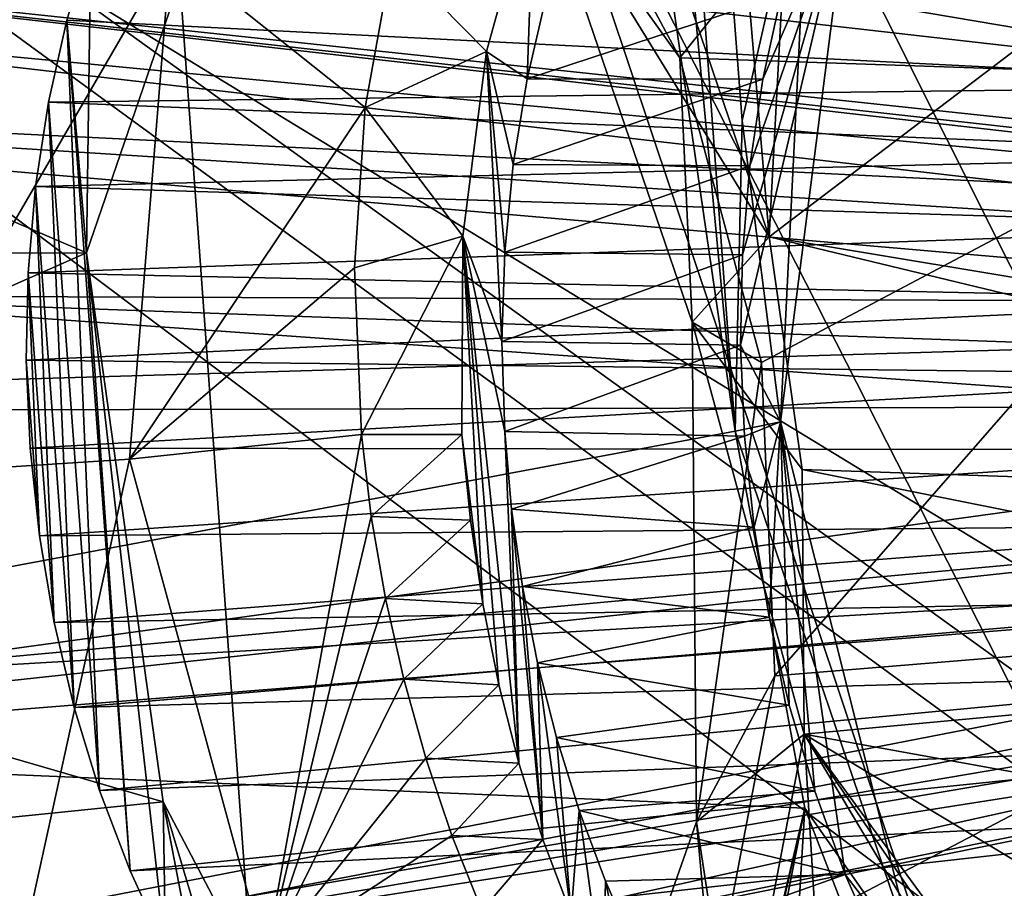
# Model space of a CAD drawing. Header units: metres. Extents: x -150 to 307, y -550 to 84.
# Tile 985 of 1056: x 224.26 to 226.19, y 18.38 to 20.08. Entities that reach past the tile are written whole.
import ezdxf

# ---------------------------------------------------------------- set-up
doc = ezdxf.new("R2010")
doc.units = ezdxf.units.M
doc.layers.add('solid_26006363', color=7, linetype='CONTINUOUS')

msp = doc.modelspace()

# ---------------------------------------------------------------- linework, layer by layer
at = {"layer": 'solid_26006363'}
for points in [[(224.38855, 36.556042, 903.392822), (225.663223, 19.275679, 901.310608), (223.958771, 37.117767, 903.122925)], [(224.092285, 30.085453, 901.63324), (223.958771, 37.117767, 903.122925), (225.663223, 19.275679, 901.310608)], [(224.38855, 36.556042, 903.392822), (225.676941, 19.886387, 901.406067), (225.663223, 19.275679, 901.310608)], [(224.38855, 36.556042, 903.392822), (225.810562, 20.471102, 901.616516), (225.676941, 19.886387, 901.406067)], [(207.210709, 32.490288, 894.447876), (226.584961, 17.939213, 905.5672), (226.852875, 18.152309, 905.862976)], [(207.210709, 32.490288, 894.447876), (226.910736, 18.299572, 905.940063), (226.584961, 17.939213, 905.5672)], [(207.210709, 32.490288, 894.447876), (226.852875, 18.152309, 905.862976), (226.910736, 18.299572, 905.940063)], [(226.778046, 17.647861, 937.837097), (222.933075, 25.208296, 934.411377), (239.744629, 31.175119, 944.098083)], [(224.092285, 30.085453, 901.63324), (225.663223, 19.275679, 901.310608), (222.456528, 18.67592, 898.201721)], [(224.341949, 23.315149, 909.80011), (218.879883, 29.627649, 905.655029), (219.742844, 18.088186, 904.527832)], [(225.729752, 19.657324, 908.498657), (225.209595, 25.788092, 908.960205), (226.005188, 24.801939, 909.59021)], [(225.449432, 20.482985, 908.332275), (225.209595, 25.788092, 908.960205), (225.729752, 19.657324, 908.498657)], [(212.583405, 8.932697, 928.192017), (222.933075, 25.208296, 934.411377), (226.778046, 17.647861, 937.837097)], [(223.751617, 20.514965, 937.392212), (226.639694, 18.755182, 939.571655), (228.739426, 24.961998, 940.542236)], [(225.729752, 19.657324, 908.498657), (226.005188, 24.801939, 909.59021), (230.220001, 23.066528, 913.714661)], [(222.264282, 19.957676, 907.211731), (224.341949, 23.315149, 909.80011), (219.742844, 18.088186, 904.527832)], [(222.264282, 19.957676, 907.211731), (222.72995, 20.260893, 907.713745), (224.341949, 23.315149, 909.80011)], [(223.666061, 19.542292, 908.542419), (224.341949, 23.315149, 909.80011), (223.269882, 20.103643, 908.226563)], [(224.341949, 23.315149, 909.80011), (223.360733, 15.51932, 907.733765), (225.049805, 13.582232, 909.23407)], [(223.770248, 18.789091, 908.54364), (223.360733, 15.51932, 907.733765), (224.341949, 23.315149, 909.80011)], [(223.666061, 19.542292, 908.542419), (223.770248, 18.789091, 908.54364), (224.341949, 23.315149, 909.80011)], [(226.156433, 17.899998, 910.859436), (224.341949, 23.315149, 909.80011), (225.049805, 13.582232, 909.23407)], [(226.576538, 18.857044, 911.422241), (229.28212, 20.740311, 914.562073), (224.341949, 23.315149, 909.80011)], [(226.156433, 17.899998, 910.859436), (226.576538, 18.857044, 911.422241), (224.341949, 23.315149, 909.80011)], [(228.336731, 19.224115, 911.134094), (225.729752, 19.657324, 908.498657), (230.220001, 23.066528, 913.714661)], [(226.181549, 20.992857, 905.580322), (226.185577, 20.796913, 905.555725), (226.766617, 19.968115, 906.018982)], [(226.198807, 20.980629, 905.595764), (226.181549, 20.992857, 905.580322), (226.766617, 19.968115, 906.018982)], [(226.185577, 20.796913, 905.555725), (225.275726, 20.528332, 907.406677), (225.554291, 20.009352, 907.602783)], [(226.766617, 19.968115, 906.018982), (226.185577, 20.796913, 905.555725), (225.554291, 20.009352, 907.602783)], [(224.71402, 20.57655, 904.071411), (224.387604, 19.625826, 903.619873), (223.054367, 20.197878, 905.105164)], [(224.396301, 20.238653, 903.713501), (224.387604, 19.625826, 903.619873), (224.71402, 20.57655, 904.071411)], [(225.554291, 20.009352, 907.602783), (225.275726, 20.528332, 907.406677), (225.261063, 20.418056, 907.957214)], [(223.751617, 20.514965, 937.392212), (222.266998, 13.693556, 936.763489), (226.639694, 18.755182, 939.571655)], [(225.261063, 20.418056, 907.957214), (225.449432, 20.482985, 908.332275), (225.729752, 19.657324, 908.498657)], [(225.752121, 19.293766, 901.505493), (225.676941, 19.886387, 901.406067), (225.810562, 20.471102, 901.616516)], [(225.752121, 19.293766, 901.505493), (225.810562, 20.471102, 901.616516), (225.888947, 20.364332, 901.782959)], [(225.578247, 19.489544, 908.13446), (225.261063, 20.418056, 907.957214), (225.729752, 19.657324, 908.498657)], [(225.554291, 20.009352, 907.602783), (225.261063, 20.418056, 907.957214), (225.578247, 19.489544, 908.13446)], [(224.552811, 20.217228, 902.910339), (224.024261, 20.352781, 902.937622), (223.954605, 19.186646, 902.67926)], [(224.989212, 20.209457, 902.651428), (225.174316, 20.021803, 902.33667), (225.267899, 20.359583, 902.474609)], [(225.267899, 20.359583, 902.474609), (225.174316, 20.021803, 902.33667), (225.253845, 19.967665, 902.406372)], [(225.267899, 20.359583, 902.474609), (225.253845, 19.967665, 902.406372), (225.291565, 20.129829, 902.465454)], [(225.673813, 19.444416, 901.741699), (225.752121, 19.293766, 901.505493), (225.888947, 20.364332, 901.782959)], [(225.677124, 19.622061, 901.772522), (225.673813, 19.444416, 901.741699), (225.888947, 20.364332, 901.782959)], [(225.691696, 19.796848, 901.814148), (225.677124, 19.622061, 901.772522), (225.888947, 20.364332, 901.782959)], [(225.717316, 19.967453, 901.866211), (225.691696, 19.796848, 901.814148), (225.888947, 20.364332, 901.782959)], [(225.753677, 20.132706, 901.928284), (225.717316, 19.967453, 901.866211), (225.888947, 20.364332, 901.782959)], [(227.946152, 19.678421, 902.0802), (222.72995, 20.260893, 907.713745), (222.264282, 19.957676, 907.211731)], [(228.191086, 19.637373, 902.298462), (223.269882, 20.103643, 908.226563), (222.72995, 20.260893, 907.713745)], [(228.070221, 19.691196, 902.190796), (222.72995, 20.260893, 907.713745), (227.946152, 19.678421, 902.0802)], [(228.191086, 19.637373, 902.298462), (222.72995, 20.260893, 907.713745), (228.070221, 19.691196, 902.190796)], [(224.396301, 20.238653, 903.713501), (224.349258, 20.083515, 903.645874), (224.387604, 19.625826, 903.619873)], [(226.889282, 19.95447, 901.213257), (224.349258, 20.083515, 903.645874), (224.396301, 20.238653, 903.713501)], [(226.889282, 19.95447, 901.213257), (224.396301, 20.238653, 903.713501), (225.663834, 20.161835, 902.490845)], [(224.552811, 20.217228, 902.910339), (223.954605, 19.186646, 902.67926), (224.472092, 19.220114, 902.67395)], [(224.552811, 20.217228, 902.910339), (224.472092, 19.220114, 902.67395), (224.935287, 19.911383, 902.535522)], [(224.552811, 20.217228, 902.910339), (224.935287, 19.911383, 902.535522), (224.989212, 20.209457, 902.651428)], [(224.387604, 19.625826, 903.619873), (222.944763, 19.620085, 904.896301), (223.054367, 20.197878, 905.105164)], [(224.935287, 19.911383, 902.535522), (225.174316, 20.021803, 902.33667), (224.989212, 20.209457, 902.651428)], [(226.889282, 19.95447, 901.213257), (225.663834, 20.161835, 902.490845), (226.932175, 20.084969, 901.267456)], [(225.253845, 19.967665, 902.406372), (225.717316, 19.967453, 901.866211), (225.753677, 20.132706, 901.928284)], [(225.291565, 20.129829, 902.465454), (225.253845, 19.967665, 902.406372), (225.753677, 20.132706, 901.928284)], [(228.286316, 19.524096, 902.383301), (223.666061, 19.542292, 908.542419), (223.269882, 20.103643, 908.226563)], [(228.286316, 19.524096, 902.383301), (223.269882, 20.103643, 908.226563), (228.191086, 19.637373, 902.298462)], [(224.349258, 20.083515, 903.645874), (224.312836, 19.922279, 903.587952), (224.413544, 18.569275, 903.504456)], [(226.889282, 19.95447, 901.213257), (224.312836, 19.922279, 903.587952), (224.349258, 20.083515, 903.645874)], [(224.349258, 20.083515, 903.645874), (224.473343, 18.411114, 903.542236), (224.387604, 19.625826, 903.619873)], [(224.349258, 20.083515, 903.645874), (224.413544, 18.569275, 903.504456), (224.473343, 18.411114, 903.542236)], [(224.935287, 19.911383, 902.535522), (225.127335, 19.658928, 902.241394), (225.174316, 20.021803, 902.33667)], [(225.174316, 20.021803, 902.33667), (225.127335, 19.658928, 902.241394), (225.204559, 19.45192, 902.288269)], [(225.174316, 20.021803, 902.33667), (225.204559, 19.45192, 902.288269), (225.210037, 19.627529, 902.317322)], [(225.174316, 20.021803, 902.33667), (225.210037, 19.627529, 902.317322), (225.226563, 19.799866, 902.356812)], [(225.174316, 20.021803, 902.33667), (225.226563, 19.799866, 902.356812), (225.253845, 19.967665, 902.406372)], [(225.714798, 19.410664, 907.665894), (225.554291, 20.009352, 907.602783), (225.578247, 19.489544, 908.13446)], [(226.766617, 19.968115, 906.018982), (225.554291, 20.009352, 907.602783), (225.714798, 19.410664, 907.665894)], [(225.253845, 19.967665, 902.406372), (225.226563, 19.799866, 902.356812), (225.717316, 19.967453, 901.866211)], [(225.226563, 19.799866, 902.356812), (225.691696, 19.796848, 901.814148), (225.717316, 19.967453, 901.866211)], [(226.766617, 19.968115, 906.018982), (225.714798, 19.410664, 907.665894), (225.74086, 18.794563, 907.590088)], [(226.914444, 18.890688, 906.020874), (226.766617, 19.968115, 906.018982), (225.74086, 18.794563, 907.590088)], [(227.756119, 19.480837, 901.910889), (222.264282, 19.957676, 907.211731), (222.037888, 19.311895, 906.899536)], [(227.836349, 19.604229, 901.982422), (222.264282, 19.957676, 907.211731), (227.756119, 19.480837, 901.910889)], [(227.946152, 19.678421, 902.0802), (222.264282, 19.957676, 907.211731), (227.836349, 19.604229, 901.982422)], [(226.889282, 19.95447, 901.213257), (226.855362, 19.818317, 901.167114), (224.312836, 19.922279, 903.587952)], [(224.312836, 19.922279, 903.587952), (224.287247, 19.756191, 903.540222), (224.363739, 18.732452, 903.477234)], [(226.855362, 19.818317, 901.167114), (224.287247, 19.756191, 903.540222), (224.312836, 19.922279, 903.587952)], [(224.312836, 19.922279, 903.587952), (224.363739, 18.732452, 903.477234), (224.413544, 18.569275, 903.504456)], [(224.914307, 19.5963, 902.450256), (224.935287, 19.911383, 902.535522), (224.472092, 19.220114, 902.67395)], [(224.914307, 19.5963, 902.450256), (225.127335, 19.658928, 902.241394), (224.935287, 19.911383, 902.535522)], [(225.752121, 19.293766, 901.505493), (225.663223, 19.275679, 901.310608), (225.676941, 19.886387, 901.406067)], [(226.855362, 19.818317, 901.167114), (226.830673, 19.677534, 901.129333), (224.287247, 19.756191, 903.540222)], [(225.226563, 19.799866, 902.356812), (225.210037, 19.627529, 902.317322), (225.691696, 19.796848, 901.814148)], [(225.210037, 19.627529, 902.317322), (225.677124, 19.622061, 901.772522), (225.691696, 19.796848, 901.814148)], [(224.287247, 19.756191, 903.540222), (224.272736, 19.586618, 903.50293), (224.324249, 18.899391, 903.460815)], [(226.830673, 19.677534, 901.129333), (224.272736, 19.586618, 903.50293), (224.287247, 19.756191, 903.540222)], [(224.287247, 19.756191, 903.540222), (224.324249, 18.899391, 903.460815), (224.363739, 18.732452, 903.477234)], [(226.830673, 19.677534, 901.129333), (226.81546, 19.533146, 901.100281), (224.272736, 19.586618, 903.50293)], [(224.914307, 19.5963, 902.450256), (224.92804, 19.269075, 902.397827), (225.127335, 19.658928, 902.241394)], [(224.92804, 19.269075, 902.397827), (225.125687, 19.269068, 902.187378), (225.127335, 19.658928, 902.241394)], [(225.127335, 19.658928, 902.241394), (225.125687, 19.269068, 902.187378), (225.166656, 18.936119, 902.183105)], [(225.127335, 19.658928, 902.241394), (225.210098, 19.274466, 902.269897), (225.204559, 19.45192, 902.288269)], [(225.127335, 19.658928, 902.241394), (225.237823, 18.622515, 902.211365), (225.210098, 19.274466, 902.269897)], [(225.127335, 19.658928, 902.241394), (225.198456, 18.776896, 902.193176), (225.237823, 18.622515, 902.211365)], [(225.127335, 19.658928, 902.241394), (225.166656, 18.936119, 902.183105), (225.198456, 18.776896, 902.193176)], [(225.578247, 19.489544, 908.13446), (225.729752, 19.657324, 908.498657), (225.79451, 19.199739, 908.501282)], [(227.928894, 19.127531, 910.69281), (225.79451, 19.199739, 908.501282), (225.729752, 19.657324, 908.498657)], [(227.928894, 19.127531, 910.69281), (225.729752, 19.657324, 908.498657), (228.336731, 19.224115, 911.134094)], [(224.387604, 19.625826, 903.619873), (222.972244, 19.001638, 904.819397), (222.944763, 19.620085, 904.896301)], [(224.387604, 19.625826, 903.619873), (224.538162, 18.546934, 903.622864), (222.972244, 19.001638, 904.819397)], [(224.542679, 18.259541, 903.590332), (224.538162, 18.546934, 903.622864), (224.387604, 19.625826, 903.619873)], [(224.473343, 18.411114, 903.542236), (224.542679, 18.259541, 903.590332), (224.387604, 19.625826, 903.619873)], [(225.210037, 19.627529, 902.317322), (225.204559, 19.45192, 902.288269), (225.677124, 19.622061, 901.772522)], [(225.204559, 19.45192, 902.288269), (225.673813, 19.444416, 901.741699), (225.677124, 19.622061, 901.772522)], [(224.914307, 19.5963, 902.450256), (224.472092, 19.220114, 902.67395), (224.92804, 19.269075, 902.397827)], [(224.272736, 19.586618, 903.50293), (224.269363, 19.414867, 903.476318), (224.295273, 19.069553, 903.4552)], [(226.81546, 19.533146, 901.100281), (224.269363, 19.414867, 903.476318), (224.272736, 19.586618, 903.50293)], [(224.272736, 19.586618, 903.50293), (224.295273, 19.069553, 903.4552), (224.324249, 18.899391, 903.460815)], [(228.347031, 19.209337, 902.437378), (223.770248, 18.789091, 908.54364), (223.666061, 19.542292, 908.542419)], [(228.340103, 19.373791, 902.431213), (223.666061, 19.542292, 908.542419), (228.286316, 19.524096, 902.383301)], [(228.347031, 19.209337, 902.437378), (223.666061, 19.542292, 908.542419), (228.340103, 19.373791, 902.431213)], [(226.81546, 19.533146, 901.100281), (226.809891, 19.386303, 901.080383), (224.269363, 19.414867, 903.476318)], [(227.756119, 19.480837, 901.910889), (222.037888, 19.311895, 906.899536), (227.716446, 19.32608, 901.875549)], [(225.578247, 19.489544, 908.13446), (225.79451, 19.199739, 908.501282), (225.798508, 18.679562, 908.435364)], [(225.587006, 18.507256, 907.99408), (225.578247, 19.489544, 908.13446), (225.798508, 18.679562, 908.435364)], [(225.714798, 19.410664, 907.665894), (225.578247, 19.489544, 908.13446), (225.587006, 18.507256, 907.99408)], [(225.204559, 19.45192, 902.288269), (225.210098, 19.274466, 902.269897), (225.673813, 19.444416, 901.741699)], [(225.210098, 19.274466, 902.269897), (225.68158, 19.265425, 901.721741), (225.673813, 19.444416, 901.741699)], [(225.673813, 19.444416, 901.741699), (225.68158, 19.265425, 901.721741), (225.752121, 19.293766, 901.505493)], [(224.269363, 19.414867, 903.476318), (224.276932, 19.242046, 903.460388), (224.295273, 19.069553, 903.4552)], [(226.809891, 19.386303, 901.080383), (224.276932, 19.242046, 903.460388), (224.269363, 19.414867, 903.476318)], [(225.74086, 18.794563, 907.590088), (225.714798, 19.410664, 907.665894), (225.587006, 18.507256, 907.99408)], [(226.809891, 19.386303, 901.080383), (226.813919, 19.238388, 901.06958), (224.276932, 19.242046, 903.460388)], [(227.716446, 19.32608, 901.875549), (222.037888, 19.311895, 906.899536), (222.14093, 18.558392, 906.898804)], [(227.716446, 19.32608, 901.875549), (222.14093, 18.558392, 906.898804), (227.723373, 19.161625, 901.881714)], [(225.752121, 19.293766, 901.505493), (226.022781, 18.216333, 901.617798), (225.663223, 19.275679, 901.310608)], [(225.68158, 19.265425, 901.721741), (225.700241, 19.086643, 901.71283), (225.752121, 19.293766, 901.505493)], [(225.700241, 19.086643, 901.71283), (225.729614, 18.909784, 901.715027), (225.752121, 19.293766, 901.505493)], [(225.729614, 18.909784, 901.715027), (225.769501, 18.736547, 901.72821), (225.752121, 19.293766, 901.505493)], [(225.879425, 18.404209, 901.78717), (226.022781, 18.216333, 901.617798), (225.752121, 19.293766, 901.505493)], [(225.81955, 18.567776, 901.752319), (225.879425, 18.404209, 901.78717), (225.752121, 19.293766, 901.505493)], [(225.769501, 18.736547, 901.72821), (225.81955, 18.567776, 901.752319), (225.752121, 19.293766, 901.505493)], [(225.663223, 19.275679, 901.310608), (225.800171, 18.534338, 901.34668), (222.456528, 18.67592, 898.201721)], [(224.472092, 19.220114, 902.67395), (224.739548, 18.239952, 902.74762), (224.92804, 19.269075, 902.397827)], [(224.739548, 18.239952, 902.74762), (224.947632, 19.107317, 902.385315), (224.92804, 19.269075, 902.397827)], [(224.92804, 19.269075, 902.397827), (224.947632, 19.107317, 902.385315), (225.125687, 19.269068, 902.187378)], [(224.947632, 19.107317, 902.385315), (225.142395, 19.10018, 902.181152), (225.125687, 19.269068, 902.187378)], [(225.125687, 19.269068, 902.187378), (225.142395, 19.10018, 902.181152), (225.166656, 18.936119, 902.183105)], [(225.210098, 19.274466, 902.269897), (225.223541, 19.122034, 902.262695), (225.68158, 19.265425, 901.721741)], [(225.237823, 18.622515, 902.211365), (225.223541, 19.122034, 902.262695), (225.210098, 19.274466, 902.269897)], [(225.223541, 19.122034, 902.262695), (225.700241, 19.086643, 901.71283), (225.68158, 19.265425, 901.721741)], [(226.022781, 18.216333, 901.617798), (225.800171, 18.534338, 901.34668), (225.663223, 19.275679, 901.310608)], [(226.813919, 19.238388, 901.06958), (224.295273, 19.069553, 903.4552), (224.276932, 19.242046, 903.460388)], [(226.813919, 19.238388, 901.06958), (226.827484, 19.090824, 901.068054), (224.295273, 19.069553, 903.4552)], [(228.307358, 19.054579, 902.402039), (223.770248, 18.789091, 908.54364), (228.347031, 19.209337, 902.437378)], [(224.472092, 19.220114, 902.67395), (223.954605, 19.186646, 902.67926), (224.21167, 18.034384, 902.780701)], [(224.739548, 18.239952, 902.74762), (224.472092, 19.220114, 902.67395), (224.21167, 18.034384, 902.780701)], [(227.570648, 18.84425, 910.280518), (225.798508, 18.679562, 908.435364), (225.79451, 19.199739, 908.501282)], [(227.928894, 19.127531, 910.69281), (227.570648, 18.84425, 910.280518), (225.79451, 19.199739, 908.501282)], [(227.723373, 19.161625, 901.881714), (222.14093, 18.558392, 906.898804), (227.777145, 19.01132, 901.929626)], [(224.739548, 18.239952, 902.74762), (224.975449, 18.946688, 902.381714), (224.947632, 19.107317, 902.385315)], [(224.947632, 19.107317, 902.385315), (224.975449, 18.946688, 902.381714), (225.142395, 19.10018, 902.181152)], [(225.223541, 19.122034, 902.262695), (225.244995, 18.970278, 902.263489), (225.700241, 19.086643, 901.71283)], [(225.285187, 18.47237, 902.238037), (225.244995, 18.970278, 902.263489), (225.223541, 19.122034, 902.262695)], [(225.237823, 18.622515, 902.211365), (225.285187, 18.47237, 902.238037), (225.223541, 19.122034, 902.262695)], [(226.827484, 19.090824, 901.068054), (224.324249, 18.899391, 903.460815), (224.295273, 19.069553, 903.4552)], [(226.827484, 19.090824, 901.068054), (226.850494, 18.945116, 901.075745), (224.324249, 18.899391, 903.460815)], [(224.975449, 18.946688, 902.381714), (225.166656, 18.936119, 902.183105), (225.142395, 19.10018, 902.181152)], [(225.244995, 18.970278, 902.263489), (225.729614, 18.909784, 901.715027), (225.700241, 19.086643, 901.71283)], [(228.307358, 19.054579, 902.402039), (223.541595, 18.137571, 908.229065), (223.770248, 18.789091, 908.54364)], [(228.227127, 18.931189, 902.330566), (223.541595, 18.137571, 908.229065), (228.307358, 19.054579, 902.402039)], [(227.777145, 19.01132, 901.929626), (222.14093, 18.558392, 906.898804), (222.538712, 17.993546, 907.215881)], [(227.777145, 19.01132, 901.929626), (222.538712, 17.993546, 907.215881), (227.872375, 18.898045, 902.014526)], [(224.538162, 18.546934, 903.622864), (223.133896, 18.403822, 904.882019), (222.972244, 19.001638, 904.819397)], [(225.244995, 18.970278, 902.263489), (225.274429, 18.8202, 902.272461), (225.729614, 18.909784, 901.715027)], [(225.285187, 18.47237, 902.238037), (225.274429, 18.8202, 902.272461), (225.244995, 18.970278, 902.263489)], [(226.850494, 18.945116, 901.075745), (224.363739, 18.732452, 903.477234), (224.324249, 18.899391, 903.460815)], [(226.850494, 18.945116, 901.075745), (226.882675, 18.802588, 901.092651), (224.363739, 18.732452, 903.477234)], [(224.739548, 18.239952, 902.74762), (225.011292, 18.788071, 902.386963), (224.975449, 18.946688, 902.381714)], [(224.975449, 18.946688, 902.381714), (225.011292, 18.788071, 902.386963), (225.166656, 18.936119, 902.183105)], [(225.011292, 18.788071, 902.386963), (225.198456, 18.776896, 902.193176), (225.166656, 18.936119, 902.183105)], [(228.117325, 18.856995, 902.232727), (223.541595, 18.137571, 908.229065), (228.227127, 18.931189, 902.330566)], [(227.872375, 18.898045, 902.014526), (222.538712, 17.993546, 907.215881), (223.071777, 17.835735, 907.722595)], [(227.99324, 18.844221, 902.122192), (227.872375, 18.898045, 902.014526), (223.071777, 17.835735, 907.722595)], [(225.274429, 18.8202, 902.272461), (225.769501, 18.736547, 901.72821), (225.729614, 18.909784, 901.715027)], [(226.914444, 18.890688, 906.020874), (225.631104, 18.218966, 907.38324), (225.396133, 17.738976, 907.064758)], [(226.584961, 17.939213, 905.5672), (226.914444, 18.890688, 906.020874), (225.396133, 17.738976, 907.064758)], [(226.914444, 18.890688, 906.020874), (225.74086, 18.794563, 907.590088), (225.631104, 18.218966, 907.38324)], [(228.117325, 18.856995, 902.232727), (223.071777, 17.835735, 907.722595), (223.541595, 18.137571, 908.229065)], [(227.99324, 18.844221, 902.122192), (223.071777, 17.835735, 907.722595), (228.117325, 18.856995, 902.232727)], [(227.570648, 18.84425, 910.280518), (226.576538, 18.857044, 911.422241), (226.156433, 17.899998, 910.859436)], [(227.570648, 18.84425, 910.280518), (227.304535, 18.407221, 909.945984), (225.798508, 18.679562, 908.435364)], [(227.570648, 18.84425, 910.280518), (226.156433, 17.899998, 910.859436), (227.304535, 18.407221, 909.945984)], [(225.274429, 18.8202, 902.272461), (225.311676, 18.672945, 902.28949), (225.769501, 18.736547, 901.72821)], [(225.34082, 18.326122, 902.273438), (225.311676, 18.672945, 902.28949), (225.274429, 18.8202, 902.272461)], [(225.285187, 18.47237, 902.238037), (225.34082, 18.326122, 902.273438), (225.274429, 18.8202, 902.272461)], [(226.882675, 18.802588, 901.092651), (224.413544, 18.569275, 903.504456), (224.363739, 18.732452, 903.477234)], [(226.882675, 18.802588, 901.092651), (226.923752, 18.664152, 901.11853), (224.413544, 18.569275, 903.504456)], [(224.739548, 18.239952, 902.74762), (225.054947, 18.632347, 902.401001), (225.011292, 18.788071, 902.386963)], [(225.011292, 18.788071, 902.386963), (225.054947, 18.632347, 902.401001), (225.198456, 18.776896, 902.193176)], [(225.631104, 18.218966, 907.38324), (225.74086, 18.794563, 907.590088), (225.587006, 18.507256, 907.99408)], [(225.054947, 18.632347, 902.401001), (225.237823, 18.622515, 902.211365), (225.198456, 18.776896, 902.193176)], [(222.266998, 13.693556, 936.763489), (225.139084, 12.519375, 938.87915), (226.639694, 18.755182, 939.571655)], [(226.639694, 18.755182, 939.571655), (225.139084, 12.519375, 938.87915), (229.449966, 16.739647, 941.646484)], [(225.311676, 18.672945, 902.28949), (225.81955, 18.567776, 901.752319), (225.769501, 18.736547, 901.72821)], [(223.892609, 10.431778, 898.723816), (222.456528, 18.67592, 898.201721), (225.800171, 18.534338, 901.34668)], [(226.923752, 18.664152, 901.11853), (224.473343, 18.411114, 903.542236), (224.413544, 18.569275, 903.504456)], [(226.923752, 18.664152, 901.11853), (226.973343, 18.530706, 901.153137), (224.473343, 18.411114, 903.542236)], [(225.311676, 18.672945, 902.28949), (225.356384, 18.529478, 902.314453), (225.81955, 18.567776, 901.752319)], [(225.34082, 18.326122, 902.273438), (225.356384, 18.529478, 902.314453), (225.311676, 18.672945, 902.28949)], [(225.587006, 18.507256, 907.99408), (225.798508, 18.679562, 908.435364), (225.644958, 17.87302, 908.174744)], [(225.644958, 17.87302, 908.174744), (225.798508, 18.679562, 908.435364), (226.113525, 13.499624, 908.163391)], [(228.996872, 13.320571, 911.149963), (226.113525, 13.499624, 908.163391), (225.798508, 18.679562, 908.435364)], [(227.763779, 15.783709, 910.105164), (228.996872, 13.320571, 911.149963), (225.798508, 18.679562, 908.435364)], [(227.238586, 16.707226, 909.665222), (227.763779, 15.783709, 910.105164), (225.798508, 18.679562, 908.435364)], [(227.155701, 17.865101, 909.721741), (227.238586, 16.707226, 909.665222), (225.798508, 18.679562, 908.435364)], [(227.304535, 18.407221, 909.945984), (227.155701, 17.865101, 909.721741), (225.798508, 18.679562, 908.435364)], [(224.739548, 18.239952, 902.74762), (225.106247, 18.480377, 902.423645), (225.054947, 18.632347, 902.401001)], [(225.054947, 18.632347, 902.401001), (225.106247, 18.480377, 902.423645), (225.237823, 18.622515, 902.211365)], [(225.106247, 18.480377, 902.423645), (225.285187, 18.47237, 902.238037), (225.237823, 18.622515, 902.211365)], [(225.356384, 18.529478, 902.314453), (225.879425, 18.404209, 901.78717), (225.81955, 18.567776, 901.752319)], [(224.538162, 18.546934, 903.622864), (224.787323, 18.07263, 903.805359), (223.133896, 18.403822, 904.882019)], [(224.707611, 17.981234, 903.716064), (224.787323, 18.07263, 903.805359), (224.538162, 18.546934, 903.622864)], [(224.62088, 18.115982, 903.648376), (224.707611, 17.981234, 903.716064), (224.538162, 18.546934, 903.622864)], [(224.542679, 18.259541, 903.590332), (224.62088, 18.115982, 903.648376), (224.538162, 18.546934, 903.622864)], [(224.131439, 11.204438, 899.005554), (223.892609, 10.431778, 898.723816), (225.800171, 18.534338, 901.34668)], [(224.482788, 11.848632, 899.388306), (224.131439, 11.204438, 899.005554), (225.800171, 18.534338, 901.34668)], [(226.973343, 18.530706, 901.153137), (224.542679, 18.259541, 903.590332), (224.473343, 18.411114, 903.542236)], [(225.449234, 12.719316, 900.383789), (224.482788, 11.848632, 899.388306), (225.800171, 18.534338, 901.34668)], [(226.973343, 18.530706, 901.153137), (227.031067, 18.403206, 901.196167), (224.542679, 18.259541, 903.590332)], [(225.34082, 18.326122, 902.273438), (225.403564, 18.185392, 902.316589), (225.356384, 18.529478, 902.314453)], [(225.356384, 18.529478, 902.314453), (225.408142, 18.390734, 902.347046), (225.879425, 18.404209, 901.78717)], [(225.403564, 18.185392, 902.316589), (225.408142, 18.390734, 902.347046), (225.356384, 18.529478, 902.314453)], [(225.449234, 12.719316, 900.383789), (225.800171, 18.534338, 901.34668), (225.958176, 18.125607, 901.448242)], [(226.022781, 18.216333, 901.617798), (225.958176, 18.125607, 901.448242), (225.800171, 18.534338, 901.34668)], [(225.292221, 17.667725, 907.569397), (225.587006, 18.507256, 907.99408), (225.644958, 17.87302, 908.174744)], [(225.631104, 18.218966, 907.38324), (225.587006, 18.507256, 907.99408), (225.292221, 17.667725, 907.569397)], [(224.739548, 18.239952, 902.74762), (225.164932, 18.332981, 902.454773), (225.106247, 18.480377, 902.423645)], [(225.106247, 18.480377, 902.423645), (225.164932, 18.332981, 902.454773), (225.285187, 18.47237, 902.238037)], [(225.164932, 18.332981, 902.454773), (225.34082, 18.326122, 902.273438), (225.285187, 18.47237, 902.238037)], [(224.787323, 18.07263, 903.805359), (223.413605, 17.88488, 905.077942), (223.133896, 18.403822, 904.882019)], [(227.031067, 18.403206, 901.196167), (224.62088, 18.115982, 903.648376), (224.542679, 18.259541, 903.590332)], [(227.031067, 18.403206, 901.196167), (227.096436, 18.282694, 901.247253), (224.62088, 18.115982, 903.648376)], [(225.408142, 18.390734, 902.347046), (225.466522, 18.257467, 902.386902), (225.879425, 18.404209, 901.78717)], [(225.466522, 18.257467, 902.386902), (225.948868, 18.246719, 901.832581), (225.879425, 18.404209, 901.78717)], [(225.879425, 18.404209, 901.78717), (225.948868, 18.246719, 901.832581), (226.022781, 18.216333, 901.617798)], [(227.304535, 18.407221, 909.945984), (226.156433, 17.899998, 910.859436), (227.155701, 17.865101, 909.721741)], [(225.403564, 18.185392, 902.316589), (225.484192, 18.030411, 902.375549), (225.408142, 18.390734, 902.347046)], [(225.484192, 18.030411, 902.375549), (225.466522, 18.257467, 902.386902), (225.408142, 18.390734, 902.347046)]]:
    msp.add_3dface(points, dxfattribs=at)

doc.saveas('drawing.dxf')
